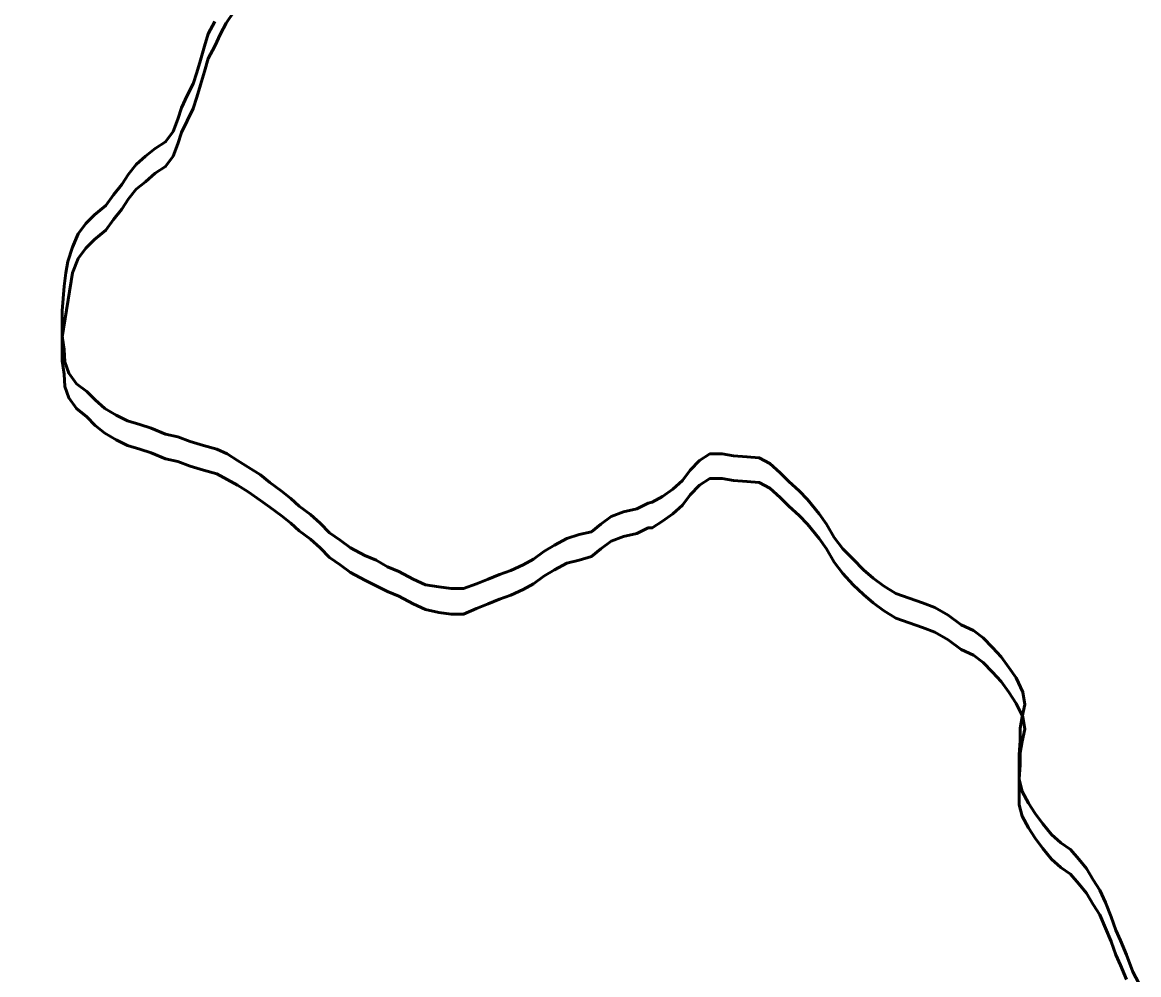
# Model space of a CAD drawing. Extents: x 553962 to 842807, y 8883888 to 9032388.
# Drawn here: x 814771.3 to 814889, y 9017710.2 to 9017810.6 of the extents above; entities that cross this region are included whole.
import ezdxf

# ---------------------------------------------------------------- set-up
doc = ezdxf.new("R2010")
doc.units = 0
doc.header["$LTSCALE"] = 200
for name, color, linetype, lineweight in [('24', 7, 'Continuous', 25), ('28', 7, 'Continuous', 53), ('29', 7, 'Continuous', 53)]:
    doc.layers.add(name, color=color, linetype=linetype, lineweight=lineweight)

msp = doc.modelspace()

# ---------------------------------------------------------------- linework, layer by layer
at = {"layer": '24', "lineweight": 53}
for points in [[(814791.6, 9017810.7), (814790.9, 9017809.4), (814790.5, 9017808.1), (814790.1, 9017806.6), (814789.7, 9017805.3), (814789.3, 9017804.1), (814788.7, 9017802.9), (814788.1, 9017801.6), (814787.7, 9017800.4), (814787.2, 9017799.1), (814786.4, 9017798), (814785.3, 9017797.3), (814784.3, 9017796.5), (814783.3, 9017795.6), (814782.5, 9017794.6), (814781.8, 9017793.5), (814780.9, 9017792.4), (814780.1, 9017791.3), (814778.9, 9017790.3), (814778, 9017789.4), (814777.2, 9017788.3), (814776.6, 9017786.9)], [(814776.6, 9017786.9), (814776.1, 9017785.4), (814775.9, 9017784.2), (814775.7, 9017782.8), (814775.6, 9017781.5), (814775.5, 9017780.2), (814775.5, 9017780)], [(814775.5, 9017780), (814775.5, 9017778.8), (814775.5, 9017777.5), (814775.7, 9017776.1), (814775.8, 9017774.8), (814776.2, 9017773.6), (814777, 9017772.5), (814778.1, 9017771.7), (814779, 9017770.8), (814780, 9017769.9), (814781.2, 9017769.2), (814782.4, 9017768.6), (814783.7, 9017768.2), (814784.9, 9017767.8), (814786.4, 9017767.2), (814787.7, 9017766.9), (814789, 9017766.4), (814790.4, 9017766), (814791.8, 9017765.6), (814792.9, 9017765.1), (814794, 9017764.4), (814795.1, 9017763.7), (814796.4, 9017762.9), (814797.4, 9017762.1), (814798.6, 9017761.2), (814799.6, 9017760.4), (814800.5, 9017759.6), (814801.7, 9017758.7), (814802.7, 9017757.8), (814803.7, 9017756.8), (814804.8, 9017756), (814805.9, 9017755.2), (814807.4, 9017754.4), (814808.6, 9017753.9), (814809.8, 9017753.2), (814811, 9017752.7), (814812.5, 9017751.9), (814813.8, 9017751.3), (814815.2, 9017751.1), (814816.5, 9017750.9), (814817.8, 9017750.9), (814819.2, 9017751.4), (814820.4, 9017751.9), (814821.6, 9017752.4), (814822.8, 9017752.8), (814824.1, 9017753.4), (814825.2, 9017754), (814826.3, 9017754.8), (814827.4, 9017755.5), (814828.7, 9017756.2), (814830, 9017756.6), (814831.3, 9017756.9), (814832.3, 9017757.7), (814833.4, 9017758.5), (814834.7, 9017759), (814836.1, 9017759.3), (814837.3, 9017759.9), (814837.7, 9017760), (814838.8, 9017760.6), (814839.9, 9017761.4), (814840.9, 9017762.3), (814841.7, 9017763.4), (814842.7, 9017764.4), (814843.8, 9017765.1), (814845.1, 9017765.1)], [(814845.1, 9017765.1), (814846.3, 9017764.9), (814847.7, 9017764.8), (814849, 9017764.7), (814850.1, 9017764.1), (814851.2, 9017763.1), (814852.1, 9017762.2), (814853.2, 9017761.2), (814854.1, 9017760.3), (814855.3, 9017758.8), (814856.1, 9017757.7), (814856.9, 9017756.3), (814857.8, 9017755.1), (814858.9, 9017754), (814860, 9017752.9), (814861, 9017752), (814862.1, 9017751.2), (814863.4, 9017750.4), (814864.8, 9017749.9), (814866.2, 9017749.4), (814867.5, 9017748.9), (814868.9, 9017748.1)], [(814868.9, 9017748.1), (814870.3, 9017747.1), (814871.6, 9017746.5), (814872.6, 9017745.7), (814873.6, 9017744.7), (814874.5, 9017743.7), (814875.3, 9017742.6), (814876.1, 9017741.5), (814876.8, 9017740), (814877, 9017738.7), (814876.7, 9017737.4), (814876.5, 9017736.2), (814876.5, 9017734.9), (814876.4, 9017733.4), (814876.4, 9017732), (814876.4, 9017730.8), (814876.7, 9017729.5), (814877.4, 9017728.3), (814878.1, 9017727.2), (814878.9, 9017726.1), (814879.8, 9017725), (814880.8, 9017724.1), (814881.8, 9017723.4), (814882.7, 9017722.4), (814883.5, 9017721.4), (814884.2, 9017720.2), (814884.9, 9017719.1), (814885.5, 9017717.8), (814886.1, 9017716.3), (814886.6, 9017714.9), (814887.1, 9017713.8), (814887.7, 9017712.3), (814888.4, 9017710.5), (814889, 9017709.3)]]:
    msp.add_lwpolyline(points, dxfattribs=at)
at = {"layer": '28'}
msp.add_line((814775.5, 9017777.4), (814776.6, 9017784.2), dxfattribs=at)
for points in [[(814776.6, 9017784.2), (814777.2, 9017785.7), (814778, 9017786.8), (814778.9, 9017787.7), (814780.1, 9017788.7), (814780.9, 9017789.8), (814781.8, 9017790.9), (814782.5, 9017792), (814783.3, 9017793), (814784.3, 9017793.8), (814785.3, 9017794.7), (814786.4, 9017795.4), (814787.2, 9017796.5), (814787.7, 9017797.8), (814788.1, 9017799), (814788.7, 9017800.2), (814789.3, 9017801.5), (814789.7, 9017802.7), (814790.1, 9017804), (814790.5, 9017805.4), (814790.9, 9017806.8), (814791.6, 9017808.1), (814792.2, 9017809.4), (814792.8, 9017810.5), (814793.6, 9017811.7)], [(814845.1, 9017762.5), (814843.8, 9017762.5), (814842.7, 9017761.8), (814841.7, 9017760.8), (814840.9, 9017759.7), (814839.9, 9017758.8), (814838.8, 9017758), (814837.7, 9017757.3), (814837.3, 9017757.3), (814836.1, 9017756.7), (814834.7, 9017756.4), (814833.4, 9017755.9), (814832.3, 9017755.1), (814831.3, 9017754.3), (814830, 9017753.9), (814828.7, 9017753.6), (814827.4, 9017752.9), (814826.3, 9017752.2), (814825.2, 9017751.4), (814824.1, 9017750.8), (814822.8, 9017750.2), (814821.6, 9017749.8), (814820.4, 9017749.3), (814819.2, 9017748.8), (814817.8, 9017748.2), (814816.5, 9017748.2), (814815.2, 9017748.4), (814813.8, 9017748.7), (814812.5, 9017749.3), (814811, 9017750.1), (814809.8, 9017750.6), (814808.6, 9017751.2), (814807.4, 9017751.8), (814805.9, 9017752.6), (814804.8, 9017753.4), (814803.7, 9017754.2), (814802.7, 9017755.2), (814801.7, 9017756.1), (814800.5, 9017757), (814799.6, 9017757.8), (814798.6, 9017758.6), (814797.4, 9017759.5), (814796.4, 9017760.2), (814795.1, 9017761.1), (814794, 9017761.8), (814792.9, 9017762.4), (814791.8, 9017763), (814790.4, 9017763.4), (814789, 9017763.8), (814787.7, 9017764.3), (814786.4, 9017764.6), (814784.9, 9017765.2), (814783.7, 9017765.6), (814782.4, 9017766), (814781.2, 9017766.6), (814780, 9017767.3), (814779, 9017768.1), (814778.1, 9017769), (814777, 9017769.9), (814776.2, 9017771), (814775.8, 9017772.2), (814775.7, 9017773.5), (814775.5, 9017774.9), (814775.5, 9017776.2), (814775.5, 9017777.4)], [(814868.9, 9017745.5), (814867.5, 9017746.3), (814866.2, 9017746.8), (814864.8, 9017747.3), (814863.4, 9017747.8), (814862.1, 9017748.6), (814861, 9017749.4), (814860, 9017750.3), (814858.9, 9017751.3), (814857.8, 9017752.5), (814856.9, 9017753.7), (814856.1, 9017755.1), (814855.3, 9017756.2), (814854.1, 9017757.7), (814853.2, 9017758.6), (814852.1, 9017759.6), (814851.2, 9017760.5), (814850.1, 9017761.5), (814849, 9017762.1), (814847.7, 9017762.2), (814846.3, 9017762.3), (814845.1, 9017762.5)], [(814887.7, 9017709.7), (814887.1, 9017711.2), (814886.6, 9017712.3), (814886.1, 9017713.7), (814885.5, 9017715.1), (814884.9, 9017716.5), (814884.2, 9017717.6), (814883.5, 9017718.8), (814882.7, 9017719.8), (814881.8, 9017720.8), (814880.8, 9017721.5), (814879.8, 9017722.4), (814878.9, 9017723.5), (814878.1, 9017724.6), (814877.4, 9017725.7), (814876.7, 9017726.9), (814876.4, 9017728.1), (814876.4, 9017729.4), (814876.4, 9017730.8), (814876.5, 9017732.3), (814876.5, 9017733.6), (814876.7, 9017734.8), (814877, 9017736.1), (814876.8, 9017737.4), (814876.1, 9017738.8), (814875.3, 9017740), (814874.5, 9017741.1), (814873.6, 9017742.1), (814872.6, 9017743.1), (814871.6, 9017743.9), (814870.3, 9017744.5), (814868.9, 9017745.5)]]:
    msp.add_lwpolyline(points, dxfattribs=at)
msp.add_spline([(814793.9, 9017994.6), (814720.6, 9018000.4), (814590.6, 9017993.3), (814506.5, 9017984.8), (814401.9, 9017948.3), (814276.8, 9017903), (814123.9, 9017883.3), (813955.7, 9017873.8), (813689.3, 9017834.2), (813551.2, 9017773.8), (813543.8, 9017778.9), (813541.3, 9017777.6)], degree=3, dxfattribs=at)
at = {"layer": '29'}
for points in [[(814791.6, 9017810.7), (814790.9, 9017809.4), (814790.5, 9017808.1), (814790.1, 9017806.6), (814789.7, 9017805.3), (814789.3, 9017804.1), (814788.7, 9017802.9), (814788.1, 9017801.6), (814787.7, 9017800.4), (814787.2, 9017799.1), (814786.4, 9017798), (814785.3, 9017797.3), (814784.3, 9017796.5), (814783.3, 9017795.6), (814782.5, 9017794.6), (814781.8, 9017793.5), (814780.9, 9017792.4), (814780.1, 9017791.3), (814778.9, 9017790.3), (814778, 9017789.4), (814777.2, 9017788.3), (814776.6, 9017786.9)], [(814776.6, 9017786.9), (814776.1, 9017785.4), (814775.9, 9017784.2), (814775.7, 9017782.8), (814775.6, 9017781.5), (814775.5, 9017780.2), (814775.5, 9017780)], [(814775.5, 9017780), (814775.5, 9017778.8), (814775.5, 9017777.5), (814775.7, 9017776.1), (814775.8, 9017774.8), (814776.2, 9017773.6), (814777, 9017772.5), (814778.1, 9017771.7), (814779, 9017770.8), (814780, 9017769.9), (814781.2, 9017769.2), (814782.4, 9017768.6), (814783.7, 9017768.2), (814784.9, 9017767.8), (814786.4, 9017767.2), (814787.7, 9017766.9), (814789, 9017766.4), (814790.4, 9017766), (814791.8, 9017765.6), (814792.9, 9017765.1), (814794, 9017764.4), (814795.1, 9017763.7), (814796.4, 9017762.9), (814797.4, 9017762.1), (814798.6, 9017761.2), (814799.6, 9017760.4), (814800.5, 9017759.6), (814801.7, 9017758.7), (814802.7, 9017757.8), (814803.7, 9017756.8), (814804.8, 9017756), (814805.9, 9017755.2), (814807.4, 9017754.4), (814808.6, 9017753.9), (814809.8, 9017753.2), (814811, 9017752.7), (814812.5, 9017751.9), (814813.8, 9017751.3), (814815.2, 9017751.1), (814816.5, 9017750.9), (814817.8, 9017750.9), (814819.2, 9017751.4), (814820.4, 9017751.9), (814821.6, 9017752.4), (814822.8, 9017752.8), (814824.1, 9017753.4), (814825.2, 9017754), (814826.3, 9017754.8), (814827.4, 9017755.5), (814828.7, 9017756.2), (814830, 9017756.6), (814831.3, 9017756.9), (814832.3, 9017757.7), (814833.4, 9017758.5), (814834.7, 9017759), (814836.1, 9017759.3), (814837.3, 9017759.9), (814837.7, 9017760), (814838.8, 9017760.6), (814839.9, 9017761.4), (814840.9, 9017762.3), (814841.7, 9017763.4), (814842.7, 9017764.4), (814843.8, 9017765.1), (814845.1, 9017765.1)], [(814845.1, 9017765.1), (814846.3, 9017764.9), (814847.7, 9017764.8), (814849, 9017764.7), (814850.1, 9017764.1), (814851.2, 9017763.1), (814852.1, 9017762.2), (814853.2, 9017761.2), (814854.1, 9017760.3), (814855.3, 9017758.8), (814856.1, 9017757.7), (814856.9, 9017756.3), (814857.8, 9017755.1), (814858.9, 9017754), (814860, 9017752.9), (814861, 9017752), (814862.1, 9017751.2), (814863.4, 9017750.4), (814864.8, 9017749.9), (814866.2, 9017749.4), (814867.5, 9017748.9), (814868.9, 9017748.1)], [(814868.9, 9017748.1), (814870.3, 9017747.1), (814871.6, 9017746.5), (814872.6, 9017745.7), (814873.6, 9017744.7), (814874.5, 9017743.7), (814875.3, 9017742.6), (814876.1, 9017741.5), (814876.8, 9017740), (814877, 9017738.7), (814876.7, 9017737.4), (814876.5, 9017736.2), (814876.5, 9017734.9), (814876.4, 9017733.4), (814876.4, 9017732), (814876.4, 9017730.8), (814876.7, 9017729.5), (814877.4, 9017728.3), (814878.1, 9017727.2), (814878.9, 9017726.1), (814879.8, 9017725), (814880.8, 9017724.1), (814881.8, 9017723.4), (814882.7, 9017722.4), (814883.5, 9017721.4), (814884.2, 9017720.2), (814884.9, 9017719.1), (814885.5, 9017717.8), (814886.1, 9017716.3), (814886.6, 9017714.9), (814887.1, 9017713.8), (814887.7, 9017712.3), (814888.4, 9017710.5), (814889, 9017709.3)]]:
    msp.add_lwpolyline(points, dxfattribs=at)

doc.saveas('drawing.dxf')
